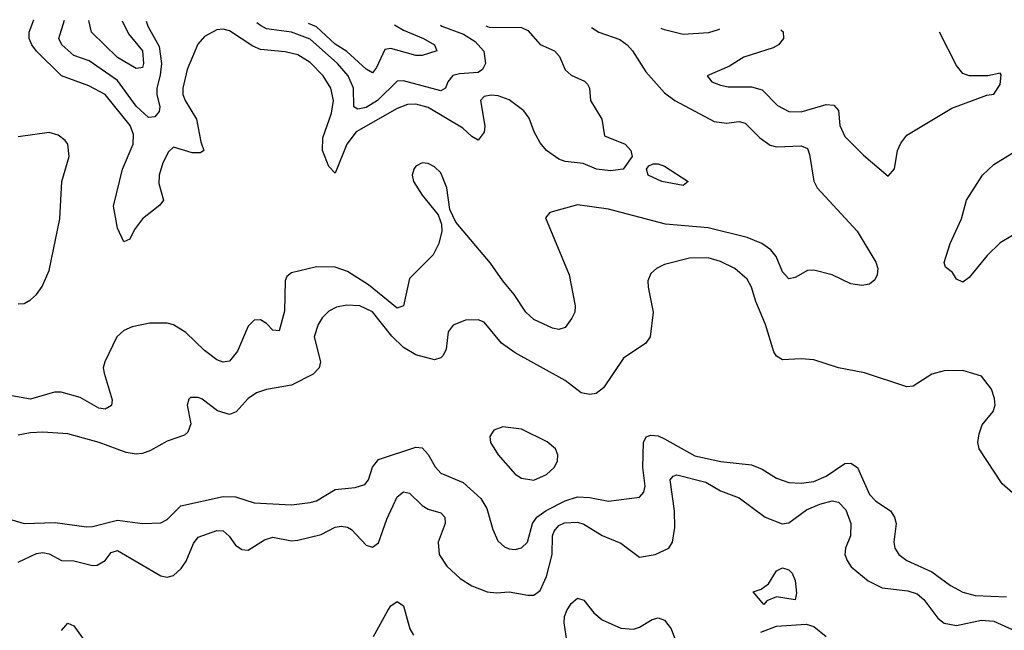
# Model space of a CAD drawing. Header units: inches. Extents: x 1694797 to 1849917, y 907313 to 1017959.
# Tile 327 of 656: x 1701715 to 1704883, y 1015946 to 1017910. Entities that reach past the tile are written whole.
import ezdxf

# ---------------------------------------------------------------- set-up
doc = ezdxf.new("R2010")
doc.units = ezdxf.units.IN
doc.header["$MEASUREMENT"] = 0
doc.layers.add('B7001', color=7, linetype='Continuous')

msp = doc.modelspace()

# ---------------------------------------------------------------- linework, layer by layer
at = {"layer": 'B7001', "color": 5}
for points, elevation in [([(1703214.8, 1017890.4), (1703226, 1017886), (1703330, 1017885.7), (1703350, 1017875.3), (1703390, 1017830.1), (1703436.3, 1017810), (1703451.9, 1017791.9), (1703470, 1017748.9), (1703490, 1017731.5), (1703533, 1017713), (1703542.7, 1017702.7), (1703548.3, 1017690), (1703551.5, 1017650), (1703588.8, 1017590), (1703597.1, 1017537.1), (1703663.8, 1017510), (1703682, 1017490), (1703686, 1017470), (1703657.3, 1017430), (1703615.9, 1017424.1), (1703570.9, 1017429.1), (1703528.3, 1017448.3), (1703470, 1017453.7), (1703450, 1017461.3), (1703410.4, 1017490), (1703390, 1017514.1), (1703370.6, 1017550), (1703354.1, 1017594.1), (1703337.7, 1017617.7), (1703290, 1017652.2), (1703254.4, 1017665.6), (1703232.5, 1017667.5), (1703210, 1017663.4), (1703198.3, 1017650), (1703211.8, 1017568.2), (1703210, 1017548.2), (1703190, 1017523.2), (1703170, 1017534.7), (1703141.6, 1017561.6), (1703030, 1017627.9), (1702990, 1017638.4), (1702962.9, 1017637.1), (1702930, 1017624.8), (1702797.6, 1017550), (1702767.7, 1017510), (1702730, 1017416.9), (1702710, 1017438), (1702689.9, 1017490.1), (1702690.2, 1017530), (1702718.8, 1017610), (1702724.6, 1017650), (1702716.2, 1017690), (1702691.7, 1017730), (1702650, 1017773.2), (1702610, 1017797.7), (1702570, 1017806.6), (1702490, 1017814.2), (1702465, 1017825), (1702390, 1017874.3), (1702370, 1017879.5), (1702350, 1017878.3), (1702310, 1017856.5), (1702288.1, 1017831.9), (1702254.1, 1017750), (1702239.9, 1017690), (1702240.3, 1017670), (1702248.2, 1017650), (1702284.1, 1017590), (1702297.9, 1017517.9), (1702308.2, 1017490), (1702297.6, 1017482.4), (1702270, 1017482.2), (1702210, 1017500.3), (1702194.7, 1017485.3), (1702176, 1017450), (1702164.2, 1017410), (1702163.4, 1017383.4), (1702177.8, 1017330), (1702165.9, 1017314.1), (1702110.1, 1017269.9), (1702085.1, 1017234.9), (1702070, 1017204.5), (1702050, 1017196), (1702030, 1017239.5), (1702017.7, 1017310), (1702045.7, 1017430), (1702080.9, 1017510), (1702081.1, 1017541.1), (1702070.6, 1017570), (1701990, 1017669.4), (1701937.8, 1017697.8), (1701849.5, 1017729.5), (1701769.1, 1017809.1), (1701754.1, 1017830), (1701746.2, 1017850), (1701746.4, 1017870), (1701760.4, 1017910), (1701760.5, 1017910.4)], 880), ([(1702122.6, 1017905.4), (1702127.7, 1017890), (1702164.3, 1017824.3), (1702171.7, 1017770), (1702167.8, 1017732.2), (1702156.8, 1017690), (1702156.3, 1017670), (1702166.5, 1017630), (1702164.6, 1017615.4), (1702150, 1017597.9), (1702130, 1017595.6), (1702090, 1017632.4), (1702030, 1017714.5), (1701938.4, 1017778.4), (1701890, 1017795.4), (1701851, 1017830), (1701841.2, 1017850), (1701859.8, 1017909.1)], 860), ([(1702045.5, 1017906.5), (1702065.3, 1017865.3), (1702111, 1017810), (1702114.1, 1017770), (1702110, 1017756.9), (1702104.9, 1017755.1), (1702090, 1017753.5), (1702030, 1017789), (1701946.7, 1017870), (1701937.5, 1017908)], 840), ([(1703069.5, 1017892.4), (1703073.9, 1017890), (1703143.6, 1017863.6), (1703180.6, 1017840.6), (1703209.2, 1017809.2), (1703214.6, 1017770), (1703204.3, 1017750), (1703190, 1017740.1), (1703130, 1017736.5), (1703109.2, 1017730.8), (1703092.5, 1017710), (1703085.2, 1017690), (1703070, 1017681.6), (1702950, 1017714.1), (1702930, 1017712.8), (1702866.7, 1017650), (1702830, 1017627.9), (1702803, 1017623), (1702790.5, 1017630.5), (1702789.3, 1017690), (1702772.3, 1017730), (1702738.1, 1017770), (1702650, 1017848.1), (1702590, 1017870.5), (1702510, 1017881.4), (1702490, 1017891.9), (1702478.8, 1017900.5)], 860), ([(1702921.5, 1017894.4), (1702950, 1017876.6), (1703014.7, 1017850), (1703050.3, 1017830), (1703058, 1017810), (1703010, 1017794.8), (1702990, 1017794.7), (1702910, 1017817.6), (1702890, 1017814.9), (1702863.6, 1017756.4), (1702850, 1017739.8), (1702830, 1017751.1), (1702768.4, 1017808.4), (1702730, 1017831.4), (1702670, 1017887.3), (1702644.2, 1017898.2)], 840), ([(1703554.7, 1017885.7), (1703579.2, 1017870), (1703646.4, 1017846.4), (1703669.6, 1017830), (1703687.5, 1017810), (1703730, 1017743.2), (1703790, 1017675.1), (1703823.5, 1017650), (1703950, 1017583), (1703990, 1017577.9), (1704030, 1017582.8), (1704050, 1017577.4), (1704096.8, 1017530), (1704130, 1017506.3), (1704150, 1017500.9), (1704230, 1017505.1), (1704250, 1017496.5), (1704257, 1017477), (1704270.7, 1017390.7), (1704281.2, 1017370), (1704409.4, 1017230), (1704470.2, 1017130), (1704476.5, 1017110), (1704474.3, 1017090), (1704466.6, 1017073.4), (1704450, 1017059.7), (1704425.1, 1017054.9), (1704390, 1017060.3), (1704329.7, 1017090), (1704270, 1017104.3), (1704250, 1017103.6), (1704210, 1017081.5), (1704190, 1017077.1), (1704170, 1017099.2), (1704149, 1017149), (1704132.5, 1017170), (1704103.4, 1017190), (1704056.4, 1017210), (1703930, 1017241), (1703792.9, 1017252.9), (1703610, 1017300.7), (1703510, 1017314.5), (1703420.7, 1017290), (1703407.1, 1017272.9), (1703483.2, 1017090), (1703502.6, 1016990), (1703501.1, 1016970), (1703491.7, 1016950), (1703470, 1016920.5), (1703450, 1016914.2), (1703430, 1016918.3), (1703370, 1016946.4), (1703344.1, 1016970), (1703306.7, 1017026.7), (1703269.9, 1017070), (1703230, 1017127.5), (1703118.8, 1017258.8), (1703099.7, 1017299.7), (1703089.8, 1017370), (1703070, 1017417.6), (1703050, 1017437.4), (1703030, 1017447.7), (1703010, 1017449.7), (1702990, 1017438.9), (1702983.2, 1017430), (1702978.6, 1017410), (1702982.9, 1017390), (1703010, 1017346.3), (1703062.2, 1017282.2), (1703072.2, 1017252.2), (1703073.1, 1017230), (1703063.8, 1017190), (1703045.6, 1017154.4), (1702970, 1017077.7), (1702950, 1016989.7), (1702930, 1016982.3), (1702837.3, 1017057.3), (1702770, 1017100.1), (1702730, 1017114.1), (1702670, 1017115.7), (1702590, 1017096.1), (1702575.4, 1017084.6), (1702569.4, 1017070), (1702567.6, 1016972.4), (1702550, 1016909.6), (1702530, 1016911.5), (1702510, 1016932.6), (1702490, 1016944.7), (1702470, 1016944.2), (1702450, 1016924.5), (1702416.1, 1016843.9), (1702390, 1016811.9), (1702370, 1016808.2), (1702350, 1016815.6), (1702310, 1016845.9), (1702250, 1016903.9), (1702210, 1016929.1), (1702190, 1016934.3), (1702133.7, 1016933.7), (1702077.2, 1016922.8), (1702050, 1016910.6), (1702027.8, 1016890), (1701989.3, 1016810), (1701983.8, 1016790), (1701986.8, 1016773.2), (1702013.1, 1016686.9), (1702010.9, 1016669.1), (1701990, 1016657.3), (1701970, 1016661.1), (1701910, 1016694.5), (1701848.3, 1016711.7), (1701827.9, 1016712.1), (1701750, 1016689.9), (1701690, 1016699.8)], 920), ([(1703966.8, 1017880), (1703962.7, 1017877.3), (1703931.9, 1017868.1), (1703850, 1017862.7), (1703790, 1017877.3), (1703778.9, 1017882.6)], 920), ([(1704164.2, 1017877.3), (1704171.5, 1017871.5), (1704173.1, 1017850), (1704156.3, 1017830), (1704140.1, 1017819.9), (1704045.7, 1017790), (1703999.3, 1017760.7), (1703927.3, 1017730), (1703942.8, 1017710), (1703970, 1017700.3), (1703994.9, 1017694.9), (1704070, 1017694.5), (1704104.7, 1017684.7), (1704153.9, 1017633.9), (1704190, 1017614.7), (1704230, 1017614.2), (1704310, 1017637.4), (1704335.3, 1017635.3), (1704350, 1017618.4), (1704354.2, 1017570), (1704370, 1017534.9), (1704430, 1017474.6), (1704510, 1017407.3), (1704529.6, 1017430.4), (1704539.8, 1017490), (1704550, 1017513.7), (1704570, 1017539), (1704714.6, 1017625.4), (1704827.3, 1017667.3), (1704850, 1017671), (1704870, 1017702), (1704873.2, 1017733.2), (1704870, 1017738), (1704830.6, 1017729.4), (1704770, 1017729.5), (1704750, 1017737.6), (1704730, 1017762.9), (1704674.8, 1017870.2)], 940), ([(1701710, 1016995.8), (1701730, 1016997.7), (1701750, 1017008.8), (1701770, 1017026.5), (1701787.5, 1017052.5), (1701810, 1017103.7), (1701844.9, 1017270), (1701850.9, 1017390), (1701874.3, 1017470), (1701870.7, 1017510), (1701862.1, 1017522.1), (1701839.4, 1017539.4), (1701810, 1017547.9), (1701710, 1017533.5)], 920), ([(1704910, 1017216), (1704870, 1017192.4), (1704827.9, 1017152.1), (1704770, 1017080.7), (1704750, 1017066), (1704730, 1017075.3), (1704717, 1017097), (1704694, 1017114), (1704689.5, 1017129.5), (1704708.7, 1017190), (1704745.8, 1017270), (1704762, 1017330), (1704813.5, 1017410), (1704850, 1017444.3), (1704922.7, 1017490)], 920), ([(1704910, 1016387.7), (1704876.7, 1016416.7), (1704802.7, 1016530), (1704798.4, 1016550), (1704802.1, 1016577.9), (1704812.6, 1016607.4), (1704847.8, 1016650), (1704854, 1016670), (1704852.1, 1016692.1), (1704841.7, 1016721.7), (1704810, 1016763.5), (1704750, 1016781.7), (1704690, 1016781.1), (1704650, 1016769.7), (1704590, 1016731.3), (1704570, 1016729.7), (1704433.8, 1016773.8), (1704350, 1016790.7), (1704270, 1016816.4), (1704230, 1016819.8), (1704170, 1016816.4), (1704150, 1016827.8), (1704141.7, 1016841.7), (1704114.7, 1016930), (1704083.5, 1017003.5), (1704069.8, 1017049.8), (1704055.8, 1017075.8), (1704016.2, 1017110), (1703970, 1017132.8), (1703930, 1017143.8), (1703870, 1017142.9), (1703790, 1017122.7), (1703763.8, 1017110), (1703745.7, 1017094.3), (1703736.9, 1017070), (1703737.8, 1017050), (1703753.4, 1016970), (1703743.6, 1016890), (1703730.2, 1016869.8), (1703658.3, 1016821.7), (1703593.8, 1016726.2), (1703570, 1016707.4), (1703550, 1016704.9), (1703521.6, 1016710), (1703469.9, 1016749.9), (1703310, 1016838.9), (1703266, 1016870), (1703210, 1016936.9), (1703190, 1016945.1), (1703150, 1016944), (1703110, 1016927.8), (1703094.3, 1016905.7), (1703087.3, 1016850), (1703078, 1016830), (1703070, 1016822.8), (1703050, 1016816.5), (1702990, 1016832.5), (1702950, 1016856.2), (1702912.2, 1016892.2), (1702850, 1016970.4), (1702810, 1016989.4), (1702767.6, 1016992.4), (1702734.8, 1016985.2), (1702710, 1016972.4), (1702688.5, 1016951.5), (1702675.2, 1016930), (1702663, 1016890), (1702683.3, 1016810), (1702678.7, 1016790), (1702659.2, 1016770), (1702590, 1016734.5), (1702510, 1016720.8), (1702477.4, 1016710), (1702450, 1016691.3), (1702411.6, 1016648.4), (1702390, 1016640.2), (1702352.2, 1016652.2), (1702302.7, 1016690), (1702290, 1016695.4), (1702265.3, 1016694.7), (1702259.1, 1016690), (1702254, 1016670), (1702265.8, 1016610), (1702256.9, 1016583.1), (1702245.9, 1016574.1), (1702190, 1016554.9), (1702135.8, 1016524.2), (1702110, 1016514.8), (1702090, 1016512.8), (1702057.9, 1016517.9), (1701971.5, 1016550), (1701870, 1016578.5), (1701790, 1016583.6), (1701750, 1016581.6), (1701710, 1016574)], 940), ([(1701690, 1016301.6), (1701730, 1016290.1), (1701830, 1016293), (1701930, 1016279.2), (1701950, 1016279.8), (1702030, 1016300.6), (1702110.6, 1016289.4), (1702170, 1016291.8), (1702190, 1016302.6), (1702234.1, 1016345.9), (1702370, 1016376.6), (1702410, 1016375), (1702470, 1016356.1), (1702590, 1016349.5), (1702650, 1016357.2), (1702670, 1016363), (1702730, 1016399), (1702794.8, 1016405.2), (1702825.4, 1016414.6), (1702838, 1016430), (1702850, 1016471.3), (1702870, 1016495.2), (1702990, 1016534.7), (1703010, 1016533), (1703030, 1016511.3), (1703052.3, 1016472.3), (1703070, 1016451), (1703141.8, 1016421.8), (1703199, 1016370), (1703218.1, 1016338.1), (1703237.6, 1016270), (1703253.7, 1016233.7), (1703274.7, 1016214.7), (1703290, 1016208), (1703310, 1016206.4), (1703330, 1016211.4), (1703349.7, 1016230), (1703365.2, 1016290), (1703379.3, 1016310), (1703408.8, 1016331.2), (1703470, 1016362.8), (1703510, 1016375), (1703550, 1016373.1), (1703610, 1016361.1), (1703710, 1016374.3), (1703723.9, 1016390), (1703728.1, 1016410), (1703720.7, 1016470), (1703722.4, 1016550), (1703731.2, 1016568.8), (1703746, 1016574), (1703770, 1016571.1), (1703790, 1016561.8), (1703887.1, 1016507.1), (1703971.1, 1016488.9), (1704070, 1016478.5), (1704104, 1016464), (1704150, 1016435.1), (1704190, 1016421.7), (1704230, 1016419.5), (1704270, 1016424.7), (1704310, 1016442), (1704370, 1016482.3), (1704390, 1016483.5), (1704411.1, 1016470), (1704450, 1016382.8), (1704470, 1016361.6), (1704517.4, 1016330), (1704530.2, 1016310.2), (1704534.9, 1016290), (1704528.1, 1016230), (1704531.4, 1016210), (1704544, 1016190), (1704570, 1016170.2), (1704650, 1016134.6), (1704710, 1016090.1), (1704750, 1016068.5), (1704790, 1016057.9), (1704890, 1016053.3)], 940), ([(1701710, 1016165.1), (1701770, 1016192.8), (1701790, 1016196.6), (1701810, 1016191.9), (1701850, 1016170.7), (1701890, 1016169.1), (1701950, 1016154.5), (1701964.3, 1016155.8), (1701990, 1016171), (1702010, 1016196.1), (1702030, 1016203.2), (1702170, 1016121.2), (1702190, 1016117.2), (1702210, 1016122.2), (1702235.3, 1016144.7), (1702251.2, 1016168.8), (1702274.8, 1016225.2), (1702290, 1016245.1), (1702350, 1016267.3), (1702370, 1016266.3), (1702389.2, 1016249.2), (1702410, 1016220.2), (1702430, 1016205.4), (1702450, 1016203.5), (1702503.5, 1016236.5), (1702530, 1016245.3), (1702590, 1016233.6), (1702610, 1016235.5), (1702685.7, 1016254.3), (1702730, 1016277.6), (1702750, 1016280.5), (1702770, 1016277.4), (1702783.1, 1016270), (1702830, 1016219.6), (1702850, 1016212.9), (1702870, 1016227.4), (1702897, 1016303), (1702930, 1016375.8), (1702950, 1016391), (1702970, 1016387.2), (1703010, 1016347.5), (1703030, 1016335.3), (1703070, 1016323.5), (1703083, 1016310), (1703084.8, 1016290), (1703061.7, 1016230), (1703065.5, 1016190), (1703090, 1016152.1), (1703132.9, 1016112.9), (1703170, 1016088.8), (1703219.1, 1016070), (1703250, 1016066.5), (1703290, 1016070.1), (1703350, 1016059), (1703370, 1016059.5), (1703390, 1016073.7), (1703410, 1016118.6), (1703429.1, 1016190), (1703429.9, 1016250), (1703434.6, 1016265.4), (1703450, 1016283.5), (1703468.2, 1016291.8), (1703510, 1016294.1), (1703530, 1016287.7), (1703590, 1016250.5), (1703650, 1016226.4), (1703710, 1016180.9), (1703760.5, 1016190), (1703803.5, 1016210), (1703816.2, 1016230), (1703823, 1016277), (1703822, 1016330), (1703808.5, 1016430), (1703818, 1016442), (1703830, 1016446.1), (1703922.8, 1016422.8), (1703970, 1016394.3), (1704030, 1016372.1), (1704113.8, 1016310), (1704168.5, 1016288.5), (1704190, 1016291.7), (1704246.6, 1016333.4), (1704290, 1016352.1), (1704330, 1016362.9), (1704350, 1016358.3), (1704373.5, 1016333.5), (1704389.2, 1016290), (1704388.1, 1016250), (1704371.9, 1016210), (1704370.1, 1016190), (1704377.4, 1016170), (1704390.9, 1016150), (1704445.2, 1016105.2), (1704490, 1016082.7), (1704572.5, 1016072.5), (1704603.2, 1016063.2), (1704624.8, 1016044.8), (1704670, 1015984.9), (1704690, 1015968.4), (1704730, 1015961.1), (1704810, 1015978.2), (1704850, 1015975.5), (1704908.3, 1015948.3)], 920), ([(1702854, 1015926), (1702899.4, 1016010), (1702910, 1016024.7), (1702930, 1016038.2), (1702950, 1016024.9), (1702970.3, 1015950.3), (1702982.4, 1015930)], 880), ([(1703496.5, 1015776.5), (1703466.9, 1015970), (1703468.4, 1015990), (1703476.1, 1016010), (1703490, 1016032.5), (1703510, 1016049.6), (1703530, 1016042.7), (1703562.3, 1016002.3), (1703590, 1015980.1), (1703650, 1015952.4), (1703690.8, 1015949.2), (1703710, 1015955.9), (1703750, 1015980.6), (1703770, 1015986.3), (1703790, 1015978.9), (1703811.1, 1015951.1), (1703841.2, 1015870)], 880), ([(1701850, 1015945.5), (1701870, 1015969.3), (1701890, 1015960.6), (1701930, 1015903.7)], 880), ([(1704100, 1015940), (1704150, 1015959), (1704245.6, 1015965.6), (1704270, 1015958), (1704310, 1015925.5)], 880)]:
    msp.add_lwpolyline(points, dxfattribs=dict(at, elevation=elevation))
for points, elevation in [([(1703850, 1017376.9), (1703781.6, 1017390), (1703737.6, 1017410), (1703732, 1017430), (1703739.5, 1017440.5), (1703753.1, 1017446.9), (1703770, 1017446.5), (1703790, 1017439.3), (1703866, 1017390)], 880), ([(1703270, 1016600.5), (1703240.7, 1016590), (1703228.2, 1016570), (1703230.4, 1016550), (1703254.6, 1016510), (1703310, 1016448.3), (1703330, 1016435.2), (1703370, 1016429.4), (1703410, 1016447.3), (1703434.5, 1016470), (1703445.7, 1016490), (1703446.9, 1016510), (1703439.7, 1016530), (1703412.6, 1016552.6), (1703330, 1016592.7)], 960), ([(1704210, 1016044), (1704150, 1016053.2), (1704119.6, 1016040.4), (1704110, 1016028.7), (1704075.3, 1016070), (1704101.5, 1016078.5), (1704124.6, 1016095.4), (1704150, 1016137.6), (1704170, 1016146.7), (1704190, 1016140.3), (1704200.3, 1016130), (1704210, 1016106), (1704214.4, 1016065.6)], 880)]:
    msp.add_lwpolyline(points, close=True, dxfattribs=dict(at, elevation=elevation))

doc.saveas('drawing.dxf')
